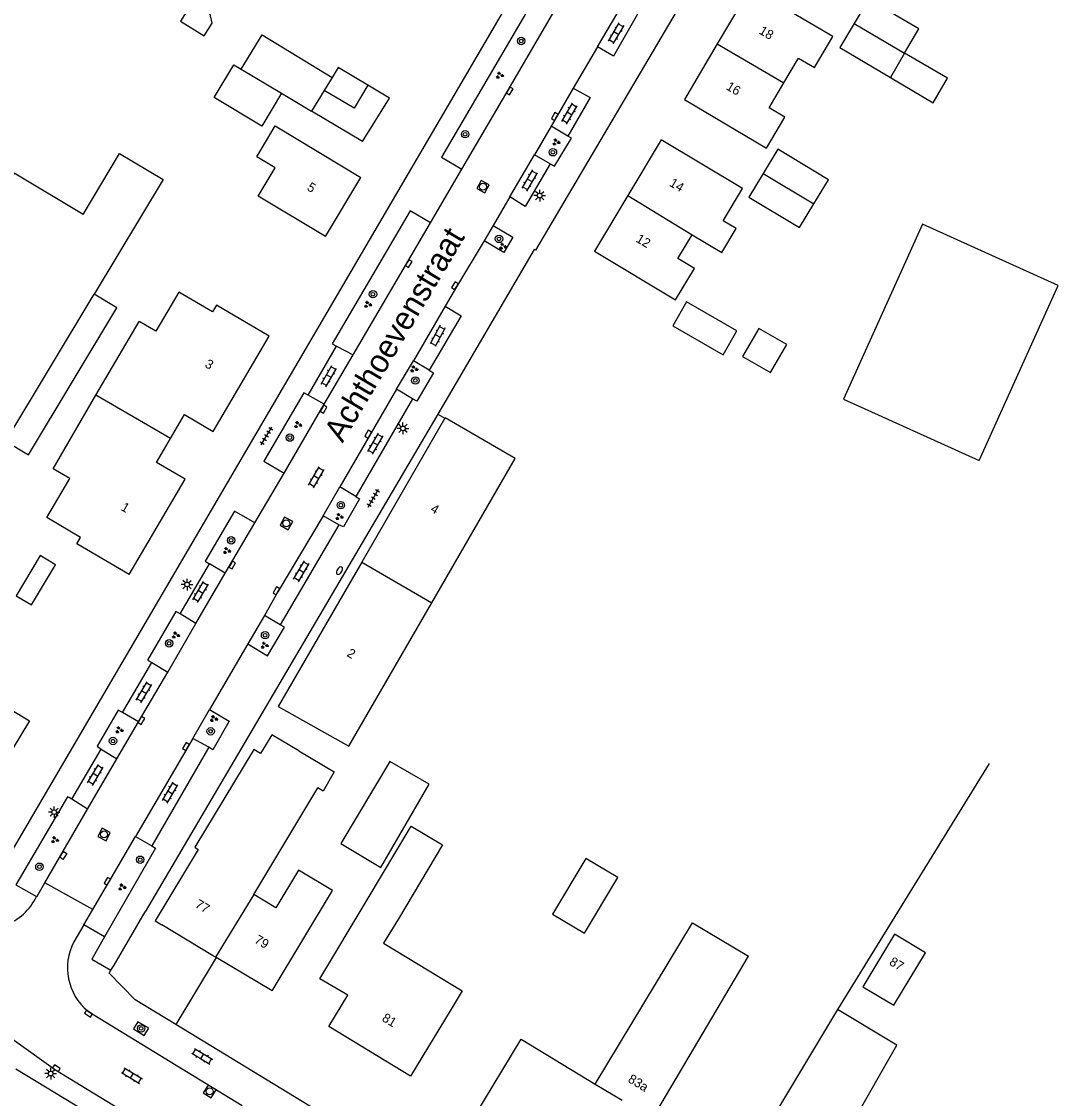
# Model space of a CAD drawing. Extents: x 136000 to 141014, y 402000 to 403500.
# Drawn here: x 138322.9 to 138435.2, y 402360.2 to 402476.6 of the extents above; entities that cross this region are included whole.
import ezdxf

# ---------------------------------------------------------------- set-up
doc = ezdxf.new("R2010")
doc.units = 0
for name, color, linetype in [('gg-afsc-hekwerk', 7, 'Continuous'), ('gg-afsc-muur', 7, 'Continuous'), ('gg-anno-huisnummerreeks BGT', 7, 'Continuous'), ('gg-anno-openbare ruimte label', 7, 'Continuous'), ('gg-bbg-bijgebouw', 7, 'Continuous'), ('gg-bbg-gedigitaliseerde bebouwing', 7, 'Continuous'), ('gg-bbg-gedigitaliseerde bijgebouw', 7, 'Continuous'), ('gg-bbg-hoofdgebouw', 7, 'Continuous'), ('gg-bbg-luifel en loopbrug', 7, 'Continuous'), ('gg-bbg-tussenscheiding', 7, 'Continuous'), ('gg-knt-verharding', 7, 'Continuous'), ('gg-knt-verharding nz', 7, 'Continuous'), ('gt-symb-boom', 7, 'Continuous'), ('gt-symb-brandkraan', 7, 'Continuous'), ('gt-symb-groenvak', 7, 'Continuous'), ('gt-symb-klinker verharding', 7, 'Continuous'), ('gt-symb-kolk', 7, 'Continuous'), ('gt-symb-kolk center center', 7, 'Continuous'), ('gt-symb-lichtmast', 7, 'Continuous'), ('gt-symb-rioolschacht', 7, 'Continuous'), ('gt-symb-tegel verharding', 7, 'Continuous')]:
    doc.layers.add(name, color=color, linetype=linetype)

# ---------------------------------------------------------------- blocks, each defined once
blk = doc.blocks.new('gt0-RS')
at = {"layer": 'gt-symb-rioolschacht'}
blk.add_lwpolyline([(-0.5, -0.5), (0.5, -0.5), (0.5, 0.5), (-0.5, 0.5)], close=True, dxfattribs=at)
blk.add_circle((0, 0), 0.375, dxfattribs=at)
blk = doc.blocks.new('gt0-KL1')
at = {"layer": 'gt-symb-klinker verharding'}
for p, q in [((-1.15, 0.3), (1.15, 0.3)), ((-1, -0.3), (-1, 0.3)), ((-0.5, 0.3), (-0.5, 0.45)), ((0, -0.3), (0, 0.3)), ((0.5, 0.3), (0.5, 0.45)), ((1, -0.3), (1, 0.3)), ((-1.15, -0.3), (1.15, -0.3)), ((-0.5, -0.45), (-0.5, -0.3)), ((0.5, -0.45), (0.5, -0.3))]:
    blk.add_line(p, q, dxfattribs=at)
blk = doc.blocks.new('gt0-LMAST')
at = {"layer": 'gt-symb-lichtmast'}
for p, q in [((-0.18, 0.17), (-0.45, 0.44)), ((0, 0.25), (0, 0.62)), ((0.17, 0.17), (0.44, 0.44)), ((-0.25, 0), (-0.63, 0)), ((-0.18, -0.18), (-0.45, -0.45)), ((0, -0.25), (0, -0.63)), ((0.44, -0.45), (0.17, -0.18)), ((0.25, 0), (0.62, 0))]:
    blk.add_line(p, q, dxfattribs=at)
blk.add_circle((0, 0), 0.25, dxfattribs=at)
blk = doc.blocks.new('gt0-KOLK')
at = {"layer": 'gt-symb-kolk'}
blk.add_lwpolyline([(0, 0), (0.38, 0), (0.38, 0.4), (-0.37, 0.4), (-0.37, 0), (0, 0)], dxfattribs=at)
blk = doc.blocks.new('gt0-BOOM')
at = {"layer": 'gt-symb-boom'}
for radius in [0.4, 0.2]:
    blk.add_circle((0, 0), radius, dxfattribs=at)
blk = doc.blocks.new('gt0-GRVAK')
at = {"layer": 'gt-symb-groenvak'}
for p, q in [((-0.11, 0.19), (-0.23, 0.24)), ((-0.18, 0.15), (0.09, 0.15)), ((-0.09, 0.21), (-0.16, 0.32)), ((-0.05, 0.21), (-0.05, 0.39)), ((0, 0.21), (0.06, 0.32)), ((0.02, 0.19), (0.13, 0.24)), ((0.26, -0.05), (0.2, 0.06)), ((0.31, -0.05), (0.31, 0.13)), ((0.35, -0.05), (0.41, 0.06)), ((-0.24, -0.23), (-0.36, -0.18)), ((-0.32, -0.26), (-0.05, -0.26)), ((-0.23, -0.21), (-0.29, -0.1)), ((-0.18, -0.2), (-0.18, -0.02)), ((-0.14, -0.21), (-0.07, -0.1)), ((-0.12, -0.23), (0, -0.18)), ((0.24, -0.07), (0.12, -0.02)), ((0.17, -0.11), (0.44, -0.11)), ((0.37, -0.07), (0.49, -0.02))]:
    blk.add_line(p, q, dxfattribs=at)
blk = doc.blocks.new('gt0-TEG1')
at = {"layer": 'gt-symb-tegel verharding'}
for p, q in [((-1.12, 0), (1.12, 0)), ((-0.9, -0.25), (-0.9, 0.25)), ((-0.45, -0.25), (-0.45, 0.25)), ((0, -0.25), (0, 0.25)), ((0.45, -0.25), (0.45, 0.25)), ((0.9, -0.25), (0.9, 0.25))]:
    blk.add_line(p, q, dxfattribs=at)
blk = doc.blocks.new('gt0-BR')
at = {"layer": 'gt-symb-brandkraan'}
for centre, radius, start, end in [((-0.24, 0), 0.206, 107.5669, 252.4331), ((0.6, -2.66), 3, 106.892, 107.5669), ((0, -0.69), 0.938, 73.108, 106.892), ((-0.6, -2.66), 3, 72.4331, 73.108), ((0.24, 0), 0.206, 287.567, 72.4331), ((0.6, 2.66), 3, 252.4331, 253.108), ((0, 0.69), 0.938, 253.108, 286.8921), ((-0.6, 2.66), 3, 286.8921, 287.567)]:
    blk.add_arc(centre, radius, start, end, dxfattribs=at)
blk = doc.blocks.new('gt0-KOLKCC')
at = {"layer": 'gt-symb-kolk center center'}
blk.add_lwpolyline([(-0.37, 0.2), (0.38, 0.2), (0.38, -0.2), (-0.37, -0.2)], close=True, dxfattribs=at)

msp = doc.modelspace()

# ---------------------------------------------------------------- linework, layer by layer
at = {"layer": 'gg-afsc-hekwerk'}
msp.add_line((138367.91, 402434.14), (138368.67, 402433.7), dxfattribs=at)
msp.add_lwpolyline([(138378.49, 402451.85), (138378.33, 402451.95), (138367.91, 402434.14)], dxfattribs=at)
at = {"layer": 'gg-afsc-muur'}
for p, q in [((138332.89, 402374.58), (138336.25, 402380.33)), ((138343.92, 402375.41), (138339.57, 402368.14)), ((138332.55, 402374.02), (138332.89, 402374.58))]:
    msp.add_line(p, q, dxfattribs=at)
msp.add_lwpolyline([(138339.57, 402368.14), (138335.17, 402370.81), (138332.38, 402373.72), (138332.55, 402374.02)], dxfattribs=at)
at = {"layer": 'gg-bbg-bijgebouw'}
msp.add_line((138359.75, 402463.62), (138362.69, 402468.29), dxfattribs=at)
msp.add_lwpolyline([(138321.18, 402431.22), (138323.64, 402429.74), (138333.2, 402445.62), (138330.73, 402447.1)], dxfattribs=at)
at = {"layer": 'gg-bbg-gedigitaliseerde bebouwing'}
for p, q in [((138352.87, 402397.74), (138349.95, 402399.48)), ((138348.02, 402382.21), (138354.91, 402393.74)), ((138355.16, 402373.1), (138360.28, 402381.63)), ((138363.64, 402379.59), (138362.03, 402376.95)), ((138369.36, 402369.82), (138364.96, 402362.57)), ((138409.01, 402351.04), (138417.55, 402365.93))]:
    msp.add_line(p, q, dxfattribs=at)
for points in [[(138405.3, 402469.94), (138406.89, 402472.64), (138408.64, 402471.61), (138410.61, 402474.96), (138401.68, 402480.21)], [(138394.57, 402468.14), (138403.45, 402462.91), (138405.42, 402466.24), (138403.72, 402467.24), (138405.3, 402469.94)], [(138355.74, 402453.33), (138348.49, 402457.71), (138350.32, 402460.75), (138348.32, 402461.95), (138350.33, 402465.3), (138359.59, 402459.73)], [(138398.77, 402455.04), (138400.86, 402458.53), (138392.06, 402463.8)], [(138395.4, 402453.53), (138398.6, 402451.61), (138400.16, 402454.2), (138398.77, 402455.04)], [(138384.84, 402451.76), (138393.62, 402446.49), (138395.65, 402449.87), (138393.85, 402450.95), (138395.4, 402453.53)], [(138367.26, 402413.74), (138376.28, 402429.33), (138368.69, 402433.73)], [(138350.64, 402402.55), (138358.27, 402398.23), (138367.26, 402413.74)], [(138352.87, 402397.74), (138356.7, 402395.46), (138355.51, 402393.38), (138354.91, 402393.74)], [(138360.28, 402381.63), (138365.03, 402389.6), (138368.41, 402387.59), (138363.64, 402379.59)], [(138350, 402371.78), (138356.5, 402382.64), (138352.83, 402384.83), (138350.4, 402380.78), (138348.02, 402382.21)], [(138384.9, 402361.72), (138395.45, 402379.15), (138401.49, 402375.56)], [(138362.03, 402376.95), (138370.53, 402371.78), (138369.36, 402369.82)], [(138371.91, 402358.29), (138376.91, 402366.56), (138384.9, 402361.72)]]:
    msp.add_lwpolyline(points, dxfattribs=at)
at = {"layer": 'gg-bbg-gedigitaliseerde bijgebouw'}
for p, q in [((138412.92, 402476.38), (138418.38, 402473.17)), ((138418.38, 402473.17), (138416.84, 402470.55)), ((138346.64, 402471.44), (138351, 402468.84)), ((138362.69, 402468.29), (138360.32, 402469.7)), ((138355.62, 402469.13), (138354.25, 402466.9)), ((138359.75, 402463.62), (138354.25, 402466.9))]:
    msp.add_line(p, q, dxfattribs=at)
for points in [[(138343.5, 402476.42), (138343.06, 402478.32), (138341.67, 402479.18), (138340.07, 402476.62), (138342.63, 402475.03), (138343.5, 402476.42)], [(138418.38, 402473.17), (138419.92, 402475.8), (138414.46, 402479.01), (138412.92, 402476.38)], [(138416.84, 402470.55), (138421.45, 402467.8), (138423.01, 402470.45), (138418.38, 402473.17)], [(138351, 402468.84), (138348.88, 402465.28), (138343.71, 402468.37), (138345.83, 402471.92), (138346.64, 402471.44)], [(138360.32, 402469.7), (138358.84, 402467.22), (138355.62, 402469.13)], [(138408.57, 402456.89), (138410.13, 402459.48), (138404.66, 402462.77), (138403.1, 402460.17)], [(138329.56, 402455.73), (138333.48, 402462.32), (138338.2, 402459.51), (138330.73, 402447.1)], [(138329.56, 402455.73), (138322.1, 402460.2), (138309.34, 402438.89)], [(138403.1, 402460.17), (138401.54, 402457.58), (138407.01, 402454.3), (138408.57, 402456.89)], [(138411.78, 402435.76), (138426.45, 402429.14), (138434.98, 402448.05), (138420.32, 402454.66), (138411.78, 402435.76)], [(138398.74, 402440.54), (138400.25, 402443.16), (138394.81, 402446.29), (138393.3, 402443.67), (138398.74, 402440.54)], [(138403.89, 402438.63), (138405.64, 402441.66), (138402.6, 402443.41), (138400.86, 402440.37), (138403.89, 402438.63)], [(138322.31, 402414.49), (138323.96, 402413.51), (138326.56, 402417.86), (138324.91, 402418.85), (138322.31, 402414.49)], [(138357.42, 402387.71), (138361.75, 402385.14), (138366.95, 402394.12), (138362.7, 402396.57), (138357.42, 402387.71)], [(138380.31, 402380.09), (138383.77, 402378.02), (138387.36, 402384.04), (138383.89, 402386.1), (138380.31, 402380.09)]]:
    msp.add_lwpolyline(points, dxfattribs=at)
at = {"layer": 'gg-bbg-hoofdgebouw'}
for p, q in [((138401.68, 402480.21), (138398.12, 402474.18)), ((138398.12, 402474.18), (138394.57, 402468.14)), ((138392.06, 402463.8), (138388.45, 402457.78)), ((138355.74, 402453.33), (138359.59, 402459.73)), ((138388.45, 402457.78), (138384.84, 402451.76)), ((138330.94, 402436.2), (138335.6, 402444.16)), ((138368.67, 402433.7), (138359.67, 402418.14)), ((138368.69, 402433.73), (138368.67, 402433.7)), ((138359.67, 402418.14), (138350.64, 402402.55)), ((138337.51, 402379.26), (138338.06, 402378.92)), ((138343.55, 402375.63), (138338.06, 402378.92)), ((138343.86, 402375.45), (138343.55, 402375.63)), ((138343.92, 402375.41), (138343.86, 402375.45)), ((138350, 402371.78), (138343.92, 402375.41)), ((138391.13, 402358), (138401.49, 402375.56)), ((138411.12, 402369.79), (138402.28, 402355.08)), ((138417.55, 402365.93), (138411.12, 402369.79))]:
    msp.add_line(p, q, dxfattribs=at)
for points in [[(138339, 402431.5), (138340.51, 402434.09), (138343.61, 402432.27), (138349.65, 402442.57), (138343.96, 402445.91), (138343.55, 402445.2), (138339.9, 402447.34), (138337.41, 402443.1), (138335.6, 402444.16)], [(138334.53, 402416.79), (138328.85, 402420.11), (138329.26, 402420.82), (138325.62, 402422.95), (138328.1, 402427.19), (138326.3, 402428.24), (138330.94, 402436.2)], [(138334.53, 402416.79), (138340.57, 402427.1), (138337.49, 402428.91), (138339, 402431.5)], [(138313.67, 402409.91), (138313.88, 402410.25), (138317.74, 402407.96), (138316.97, 402406.69), (138320.68, 402404.44), (138319.97, 402403.26), (138323.74, 402400.97), (138318.43, 402392.23), (138317.71, 402392.67)], [(138349.95, 402399.48), (138348.73, 402397.45), (138348.18, 402397.77)], [(138348.18, 402397.77), (138348.02, 402397.87), (138341.61, 402387.32), (138342, 402387.08), (138337.33, 402379.37), (138337.51, 402379.26)], [(138420.64, 402375.92), (138417.29, 402377.93), (138413.87, 402372.24), (138417.22, 402370.23), (138420.64, 402375.92)], [(138364.96, 402362.57), (138356.13, 402367.94), (138358.18, 402371.31), (138355.16, 402373.1)]]:
    msp.add_lwpolyline(points, dxfattribs=at)
at = {"layer": 'gg-bbg-luifel en loopbrug'}
for p, q in [((138356.49, 402470.54), (138355.62, 402469.13)), ((138351, 402468.84), (138354.25, 402466.9))]:
    msp.add_line(p, q, dxfattribs=at)
for points in [[(138412.92, 402476.38), (138411.38, 402473.76), (138416.84, 402470.55)], [(138346.64, 402471.44), (138348.92, 402475.16), (138356.49, 402470.54)], [(138360.32, 402469.7), (138357.12, 402471.6), (138356.49, 402470.54)]]:
    msp.add_lwpolyline(points, dxfattribs=at)
at = {"layer": 'gg-bbg-tussenscheiding'}
for p, q in [((138398.12, 402474.18), (138405.3, 402469.94)), ((138403.1, 402460.17), (138408.57, 402456.89)), ((138388.45, 402457.78), (138395.4, 402453.53)), ((138321.18, 402431.22), (138330.73, 402447.1)), ((138339, 402431.5), (138330.94, 402436.2)), ((138359.67, 402418.14), (138367.26, 402413.74)), ((138348.02, 402382.21), (138343.86, 402375.45)), ((138384.9, 402361.72), (138387.84, 402359.99))]:
    msp.add_line(p, q, dxfattribs=at)
at = {"layer": 'gg-knt-verharding'}
for p, q in [((138320.36, 402384.39), (138381.61, 402489.02)), ((138385.17, 402473.84), (138382.55, 402469.37)), ((138380.17, 402465.27), (138378.36, 402462.19)), ((138381.97, 402464.2), (138380.17, 402465.27)), ((138380.06, 402461.19), (138378.36, 402462.19)), ((138367.12, 402454.82), (138370.5, 402460.64)), ((138375.69, 402457.62), (138373.88, 402454.52)), ((138358.74, 402440.55), (138367.12, 402454.82)), ((138373.88, 402454.52), (138372.92, 402452.88)), ((138368.69, 402445.81), (138370.44, 402444.78)), ((138370.44, 402444.78), (138366.97, 402438.88)), ((138353.89, 402436.2), (138356.94, 402441.49)), ((138356.94, 402441.49), (138358.74, 402440.55)), ((138363.42, 402436.83), (138365.27, 402439.91)), ((138366.97, 402438.88), (138365.27, 402439.91)), ((138355.63, 402435.21), (138353.89, 402436.2)), ((138365.17, 402435.81), (138359.02, 402425.24)), ((138365.17, 402435.81), (138363.42, 402436.83)), ((138351.28, 402427.77), (138355.63, 402435.21)), ((138367.91, 402434.14), (138336.25, 402380.33)), ((138348.13, 402422.4), (138351.28, 402427.77)), ((138355.49, 402423.15), (138357.29, 402426.28)), ((138359.02, 402425.24), (138357.29, 402426.28)), ((138357.2, 402422.19), (138355.49, 402423.15)), ((138344.92, 402416.93), (138348.13, 402422.4)), ((138357.2, 402422.19), (138350.87, 402411.38)), ((138340.04, 402412.55), (138343.21, 402417.97)), ((138344.92, 402416.93), (138343.21, 402417.97)), ((138341.75, 402411.52), (138340.04, 402412.55)), ((138338.69, 402406.24), (138341.75, 402411.52)), ((138349.17, 402412.38), (138347.36, 402409.3)), ((138350.87, 402411.38), (138349.17, 402412.38)), ((138347.36, 402409.3), (138343.2, 402402.2)), ((138333.79, 402401.87), (138336.96, 402407.28)), ((138336.96, 402407.28), (138338.69, 402406.24)), ((138341.4, 402399.09), (138343.2, 402402.2)), ((138333.19, 402396.87), (138335.53, 402400.86)), ((138335.53, 402400.86), (138333.79, 402401.87)), ((138343.13, 402398.13), (138341.4, 402399.09)), ((138328.31, 402392.52), (138331.49, 402397.93)), ((138331.49, 402397.93), (138333.19, 402396.87)), ((138343.13, 402398.13), (138336.96, 402387.46)), ((138427.51, 402396.37), (138411.12, 402369.79)), ((138330.03, 402391.45), (138328.31, 402392.52)), ((138325.42, 402383.47), (138330.03, 402391.45)), ((138335.21, 402388.48), (138336.96, 402387.46)), ((138330.58, 402380.57), (138325.42, 402383.47)), ((138322.26, 402383.27), (138324.51, 402382)), ((138324.35, 402381.72), (138324.51, 402382)), ((138329.61, 402378.92), (138330.58, 402380.57)), ((138329.61, 402378.92), (138328.54, 402377.08)), ((138331.86, 402377.63), (138329.61, 402378.92)), ((138330.07, 402369.61), (138346.73, 402359.39)), ((138363.57, 402353.55), (138339.57, 402368.14))]:
    msp.add_line(p, q, dxfattribs=at)
for points in [[(138378.49, 402451.85), (138406.92, 402500), (138434.06, 402545.61), (138435.23, 402545.11)], [(138383.5, 402487.92), (138368.3, 402461.91), (138370.5, 402460.64)], [(138370.5, 402460.64), (138375.51, 402469.18), (138384.48, 402484.57), (138385.22, 402485.81)], [(138389.51, 402477.38), (138386.89, 402472.84), (138385.17, 402473.84)], [(138382.55, 402469.37), (138384.39, 402468.36), (138381.97, 402464.2)], [(138380.06, 402461.19), (138380.51, 402460.94), (138382.36, 402463.97), (138381.97, 402464.2)], [(138380.06, 402461.19), (138377.36, 402456.6), (138375.69, 402457.62)], [(138367.12, 402454.82), (138364.91, 402456.12), (138356.48, 402441.75), (138356.94, 402441.49)], [(138373.88, 402454.52), (138376.01, 402453.27), (138375.04, 402451.61), (138372.92, 402452.88)], [(138372.92, 402452.88), (138369.91, 402447.92), (138368.69, 402445.81)], [(138366.97, 402438.88), (138367.42, 402438.62), (138365.63, 402435.55), (138365.17, 402435.81)], [(138353.89, 402436.2), (138353.43, 402436.46), (138349.09, 402429.05), (138351.28, 402427.77)], [(138359.02, 402425.24), (138359.44, 402424.99), (138357.69, 402421.96), (138357.2, 402422.19)], [(138348.13, 402422.4), (138345.93, 402423.66), (138342.76, 402418.24), (138343.21, 402417.97)], [(138340.04, 402412.55), (138339.59, 402412.82), (138336.51, 402407.55), (138336.96, 402407.28)], [(138347.36, 402409.3), (138349.49, 402408.02), (138351.31, 402411.1), (138350.87, 402411.38)], [(138333.79, 402401.87), (138333.34, 402402.15), (138331.07, 402398.24), (138331.49, 402397.93)], [(138343.2, 402402.2), (138345.35, 402400.94), (138343.57, 402397.86), (138343.13, 402398.13)], [(138328.31, 402392.52), (138328.05, 402392.68), (138327.85, 402392.76), (138322.26, 402383.27)], [(138330.58, 402380.57), (138332.34, 402383.53), (138335.21, 402388.48)], [(138336.96, 402387.46), (138337.38, 402387.21), (138331.86, 402377.63)], [(138324.51, 402382), (138324.55, 402381.97), (138325.42, 402383.47)], [(138331.86, 402377.63), (138330.49, 402375.2), (138332.55, 402374.02)], [(138305.68, 402377.43), (138312.22, 402373.48), (138326.55, 402363.26), (138338.32, 402356.07)], [(138334.99, 402367.67), (138336.16, 402366.96), (138336.65, 402367.76), (138335.48, 402368.46), (138334.99, 402367.67)], [(138334.33, 402345.47), (138338.06, 402351.3), (138337.26, 402353.33), (138335.92, 402355.04), (138322.26, 402363.34)]]:
    msp.add_lwpolyline(points, dxfattribs=at)
for centre, radius, start, end in [((138319.32, 402384.31), 5.66, 237.2307, 332.7264), ((138333.9, 402374.29), 6.05, 152.4532, 230.6058)]:
    msp.add_arc(centre, radius, start, end, dxfattribs=at)
at = {"layer": 'gg-knt-verharding nz'}
for p, q in [((138385.17, 402473.84), (138387.83, 402478.36)), ((138382.55, 402469.37), (138380.17, 402465.27)), ((138375.69, 402457.62), (138378.36, 402462.19)), ((138368.69, 402445.81), (138365.27, 402439.91)), ((138355.63, 402435.21), (138358.74, 402440.55)), ((138363.42, 402436.83), (138357.29, 402426.28)), ((138341.75, 402411.52), (138344.92, 402416.93)), ((138335.53, 402400.86), (138338.69, 402406.24)), ((138341.4, 402399.09), (138335.21, 402388.48)), ((138330.03, 402391.45), (138333.19, 402396.87))]:
    msp.add_line(p, q, dxfattribs=at)
msp.add_lwpolyline([(138355.49, 402423.15), (138350.62, 402414.93), (138349.17, 402412.38)], dxfattribs=at)

# ---------------------------------------------------------------- block references
at = {"layer": 'gt-symb-boom'}
for p in [(138376.92, 402474.48), (138370.85, 402464.4), (138380.35, 402462.45), (138374.52, 402453.08), (138360.89, 402447.1), (138365.47, 402437.78), (138351.9, 402431.6), (138357.42, 402424.3), (138345.55, 402420.5), (138349.22, 402410.24), (138338.85, 402409.36), (138343.34, 402399.85), (138332.78, 402398.8), (138335.72, 402385.97), (138324.82, 402385.21), (138335.82, 402367.73)]:
    msp.add_blockref('gt0-BOOM', p, dxfattribs=at)
at = {"layer": 'gt-symb-brandkraan', "rotation": 60.07751301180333}
msp.add_blockref('gt0-BR', (138357.27, 402417.22), dxfattribs=at)
at = {"layer": 'gt-symb-groenvak'}
for p in [(138374.58, 402470.77), (138380.69, 402463.54), (138374.92, 402452.28), (138360.32, 402445.99), (138365.31, 402439.02), (138352.76, 402432.98), (138357.23, 402423.05), (138345.07, 402419.38), (138339.55, 402410.24), (138349.15, 402409.15), (138343.66, 402401.21), (138333.44, 402399.99), (138326.48, 402388.11), (138333.74, 402383)]:
    msp.add_blockref('gt0-GRVAK', p, dxfattribs=at)
at = {"layer": 'gt-symb-klinker verharding'}
for p, rotation in [((138387.2, 402475.3), 59.53735995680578), ((138382.14, 402466.62), 59.53735995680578), ((138377.86, 402459.4), 59.871399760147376), ((138367.88, 402442.6), -118.28136108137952), ((138356.11, 402438.24), 59.871399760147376), ((138361.17, 402430.94), 59.871399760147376), ((138354.77, 402427.31), 59.949676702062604), ((138353.15, 402417.14), 59.40956459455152), ((138342.25, 402414.91), 59.40956459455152), ((138336.13, 402404.07), 59.40956459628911), ((138330.88, 402395.13), 59.40956459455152), ((138338.96, 402393.22), 59.40956459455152), ((138342.43, 402364.71), -31.38612476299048), ((138334.83, 402362.62), -31.08172983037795)]:
    msp.add_blockref('gt0-KL1', p, dxfattribs=dict(at, rotation=rotation))
at = {"layer": 'gt-symb-kolk'}
for p, rotation in [((138375.51, 402469.18), -120.41323063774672), ((138380.71, 402466.21), 59.45890152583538), ((138364.59, 402450.52), -120.38423729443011), ((138369.91, 402447.92), 58.53512697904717), ((138355.38, 402434.78), -120.25643716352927), ((138360.54, 402431.86), 59.87139976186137), ((138345.51, 402417.93), -119.79461720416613), ((138350.62, 402414.93), 59.40956459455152), ((138335.69, 402401.13), -120.54109847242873), ((138340.83, 402398.1), 59.79306598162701), ((138332.34, 402383.53), 59.252527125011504), ((138330.24, 402369.5), 147.3267225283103), ((138326.55, 402363.26), -31.415978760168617)]:
    msp.add_blockref('gt0-KOLK', p, dxfattribs=dict(at, rotation=rotation))
at = {"layer": 'gt-symb-kolk center center', "rotation": 57.24756055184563}
msp.add_blockref('gt0-KOLKCC', (138327.4, 402386.43), dxfattribs=at)
at = {"layer": 'gt-symb-lichtmast'}
for p in [(138378.92, 402457.77), (138364.13, 402432.6), (138340.79, 402415.72), (138326.42, 402391.11), (138326.04, 402362.85)]:
    msp.add_blockref('gt0-LMAST', p, dxfattribs=at)
at = {"layer": 'gt-symb-rioolschacht'}
for p, rotation in [((138372.78, 402458.73), -28.230901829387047), ((138351.53, 402422.33), -118.99897714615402), ((138331.81, 402388.7), -117.51306118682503), ((138343.23, 402360.92), -32.33937707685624)]:
    msp.add_blockref('gt0-RS', p, dxfattribs=dict(at, rotation=rotation))
at = {"layer": 'gt-symb-tegel verharding'}
for p, rotation in [((138349.38, 402431.77), 59.28180933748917), ((138360.93, 402425.05), 59.28180933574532)]:
    msp.add_blockref('gt0-TEG1', p, dxfattribs=dict(at, rotation=rotation))

# ---------------------------------------------------------------- texts
at = {"layer": 'gg-anno-huisnummerreeks BGT'}
for s, rotation, p in [('18', 329.5, (138402.55, 402475.33)), ('16', 329.5, (138398.99, 402469.3)), ('5', 329, (138353.68, 402458.41)), ('14', 329.1, (138392.86, 402458.87)), ('12', 329.1, (138389.24, 402452.83)), ('3', 329.6, (138342.63, 402439.29)), ('1', 329.7, (138333.55, 402423.81)), ('4', 329.9, (138367.02, 402423.64)), ('2', 329.9, (138357.98, 402408.02)), ('77', 329.1, (138341.57, 402380.89)), ('79', 329.1, (138347.98, 402377.06)), ('87', 329, (138416.63, 402374.67)), ('81', 328.7, (138361.78, 402368.6)), ('83a', 328.8, (138388.38, 402362))]:
    msp.add_text(s, height=1, rotation=rotation, dxfattribs=at).set_placement(p)
at = {"layer": 'gg-anno-openbare ruimte label'}
msp.add_text('Achthoevenstraat', height=2.5, rotation=59.3, dxfattribs=at).set_placement((138357.6, 402430.95))

doc.saveas('drawing.dxf')
